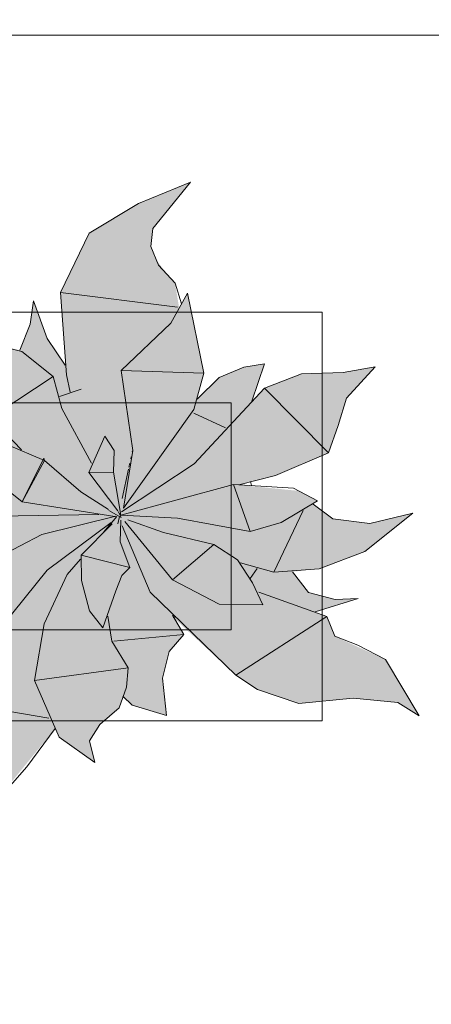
# Model space of a CAD drawing. Header units: millimetres. Extents: x -59761 to 112741, y -57975 to 46221.
# Tile 411 of 421: x 94908 to 95361, y -10067 to -8983. Entities that reach past the tile are written whole.
import ezdxf

# ---------------------------------------------------------------- set-up
doc = ezdxf.new("R2010")
doc.units = ezdxf.units.MM
for name, pattern in [('короткая штриховая', [282.222222, 141.111111, -141.111111]), ('Штриховая', [564.444447, 282.222223, -282.222223]), ('Штрихпунктирная', [670.277762, 352.777767, -176.388884, 0, -141.111112])]:
    doc.linetypes.add(name, pattern=pattern)
for name, color, linetype in [('Интерьер - Мебель', 7, 'Continuous'), ('Элемент модели - Границы зон', 7, 'Continuous'), ('Элемент Модели - Зона', 7, 'Continuous'), ('Элемент Модели - Оси', 2, 'Continuous')]:
    doc.layers.add(name, color=color, linetype=linetype)

msp = doc.modelspace()

# ---------------------------------------------------------------- hatches: boundary and pattern name
at = {"layer": 'Интерьер - Мебель', "linetype": 'Continuous', "lineweight": 0}
msp.add_hatch(color=255, dxfattribs=at).paths.add_polyline_path([(95095.88, -9161.92), (95038.63, -9185.35), (94984.32, -9217.93), (94952.46, -9283.32), (94957.84, -9363.23), (94939.09, -9335.48), (94923, -9292.44), (94919.36, -9318.31), (94907.73, -9346.91), (94843.59, -9331.79), (94862.2, -9347.31), (94861.91, -9390.13), (94861.31, -9397.7), (94875.63, -9421.11), (94883.68, -9430.06), (94829.78, -9409.55), (94788.99, -9403.05), (94732.91, -9401.64), (94691.17, -9382.62), (94664.69, -9347.87), (94668.51, -9391.67), (94683.23, -9442.88), (94716.5, -9477.57), (94749.54, -9495.58), (94871.32, -9511.28), (94857.42, -9526.55), (94793.32, -9509.89), (94751.37, -9511.92), (94723.59, -9526.25), (94708.71, -9548.96), (94678.57, -9566.58), (94656.25, -9571.37), (94738.54, -9594.15), (94777.51, -9593.45), (94833.97, -9582.69), (94782.2, -9621.28), (94760.05, -9645.3), (94819.38, -9628.39), (94819.61, -9658.32), (94820.77, -9669.92), (94811.44, -9688.65), (94852.86, -9677.55), (94835.19, -9728.17), (94870.12, -9823.85), (94872.94, -9853.92), (94946.84, -9763.36), (94950.97, -9773.04), (94990.54, -9800.8), (94984.61, -9776.97), (94995.95, -9759.2), (95017.28, -9740.68), (95021.32, -9729.36), (95031.63, -9737.6), (95069.38, -9749.02), (95064.8, -9708.18), (95072.38, -9678.66), (95088.51, -9659.87), (95076.73, -9641.14), (95145.52, -9704.8), (95169.33, -9720.6), (95215.12, -9735.87), (95274.62, -9730.08), (95323.86, -9734.85), (95347.26, -9749.34), (95310.4, -9687.54), (95254.46, -9661.9), (95245.76, -9640.06), (95233.07, -9635.1), (95280.26, -9620.11), (95255.09, -9621.33), (95225.4, -9613.76), (95208.03, -9590.84), (95237.42, -9587.47), (95287.53, -9568.35), (95340.51, -9526.31), (95293.09, -9537.88), (95252.24, -9532.7), (95230.86, -9516.38), (95235.56, -9512.58), (95214.82, -9501.8), (95148.96, -9495.17), (95189.19, -9484.89), (95247.61, -9459.8), (95267.56, -9399.75), (95299.05, -9365.1), (95263.56, -9371.33), (95218, -9372.74), (95177.04, -9388.5), (95163.29, -9403), (95177.07, -9362.01), (95154.32, -9365.49), (95127.3, -9376.87), (95103.05, -9400.71), (95110.44, -9372.12), (95092.4, -9283.96), (95083.24, -9300.57), (95078.65, -9272.97), (95069.52, -9263.08), (95057.78, -9246.74), (95052.1, -9232.66), (95054.21, -9212.69)])

# ---------------------------------------------------------------- linework, layer by layer
at = {"layer": 'Интерьер - Мебель', "color": 7, "linetype": 'Continuous', "lineweight": 15}
for p, q in [((95095.88, -9161.92), (95038.63, -9185.35)), ((95095.88, -9161.92), (95038.63, -9185.35)), ((95095.88, -9161.92), (95054.21, -9212.69)), ((95095.88, -9161.92), (95054.21, -9212.69)), ((95038.63, -9185.35), (94984.32, -9217.93)), ((95038.63, -9185.35), (94984.32, -9217.93)), ((95054.21, -9212.69), (95052.1, -9232.66)), ((95054.21, -9212.69), (95052.1, -9232.66)), ((94984.32, -9217.93), (94952.46, -9283.32)), ((94984.32, -9217.93), (94952.46, -9283.32)), ((95052.1, -9232.66), (95060.38, -9253.19)), ((95052.1, -9232.66), (95060.38, -9253.19)), ((95060.38, -9253.19), (95078.65, -9272.97)), ((95060.38, -9253.19), (95078.65, -9272.97)), ((95078.65, -9272.97), (95085.96, -9295.76)), ((95078.65, -9272.97), (95085.96, -9295.76)), ((94952.46, -9283.32), (95081.45, -9299.61)), ((94952.46, -9283.32), (94959.33, -9373.87)), ((94952.46, -9283.32), (95081.45, -9299.61)), ((94952.46, -9283.32), (94959.33, -9373.87)), ((95092.4, -9283.96), (95074.08, -9317.18)), ((95092.4, -9283.96), (95074.08, -9317.18)), ((95092.4, -9283.96), (95110.44, -9372.12)), ((95092.4, -9283.96), (95110.44, -9372.12)), ((94923, -9292.44), (94919.36, -9318.31)), ((94923, -9292.44), (94919.36, -9318.31)), ((94923, -9292.44), (94937.97, -9333.84)), ((94923, -9292.44), (94937.97, -9333.84)), ((94919.36, -9318.31), (94907.73, -9346.91)), ((94919.36, -9318.31), (94907.73, -9346.91)), ((95074.08, -9317.18), (95019.24, -9369.38)), ((95074.08, -9317.18), (95019.24, -9369.38)), ((94843.59, -9331.79), (94910.19, -9348.17)), ((94843.59, -9331.79), (94910.19, -9348.17)), ((94937.97, -9333.84), (94957.84, -9363.23)), ((94937.97, -9333.84), (94957.84, -9363.23)), ((94910.19, -9348.17), (94944.56, -9375.65)), ((94910.19, -9348.17), (94944.56, -9375.65)), ((95154.32, -9365.49), (95127.3, -9376.86)), ((95154.32, -9365.49), (95127.3, -9376.86)), ((95177.07, -9362), (95154.32, -9365.49)), ((95177.07, -9362), (95154.32, -9365.49)), ((95177.07, -9362), (95163.29, -9403)), ((95177.07, -9362), (95163.29, -9403)), ((95299.05, -9365.1), (95263.56, -9371.33)), ((95299.05, -9365.1), (95263.56, -9371.33)), ((95299.05, -9365.1), (95267.56, -9399.75)), ((95299.05, -9365.1), (95267.56, -9399.75)), ((94944.56, -9375.65), (94875.63, -9421.11)), ((94944.56, -9375.65), (94875.63, -9421.11)), ((94944.56, -9375.65), (94954.26, -9411.21)), ((94944.56, -9375.65), (94954.26, -9411.21)), ((94959.33, -9373.87), (94963.26, -9392.91)), ((94959.33, -9373.87), (94963.26, -9392.91)), ((95019.24, -9369.38), (95110.44, -9372.11)), ((95019.24, -9369.38), (95032.07, -9457.25)), ((95019.24, -9369.38), (95110.44, -9372.11)), ((95019.24, -9369.38), (95032.07, -9457.25)), ((95110.44, -9372.12), (95099.41, -9412.13)), ((95110.44, -9372.12), (95099.41, -9412.13)), ((95127.3, -9376.86), (95103.05, -9400.71)), ((95127.3, -9376.86), (95103.05, -9400.71)), ((95218, -9372.74), (95177.04, -9388.5)), ((95218, -9372.74), (95177.04, -9388.5)), ((95263.56, -9371.33), (95218, -9372.74)), ((95263.56, -9371.33), (95218, -9372.74)), ((95177.04, -9388.5), (95099.85, -9471.99)), ((95177.04, -9388.5), (95099.85, -9471.99)), ((95177.04, -9388.5), (95247.61, -9459.8)), ((95177.04, -9388.5), (95247.61, -9459.8)), ((94975.48, -9389.62), (94951.64, -9397.84)), ((94975.48, -9389.62), (94951.64, -9397.84)), ((95267.56, -9399.75), (95258.38, -9429.6)), ((95267.56, -9399.75), (95258.38, -9429.6)), ((94954.26, -9411.21), (94986.89, -9471.09)), ((94954.26, -9411.21), (94986.89, -9471.09)), ((94875.63, -9421.11), (94909.52, -9456.57)), ((94875.63, -9421.11), (94909.52, -9456.57)), ((95099.41, -9412.13), (95021.78, -9520.82)), ((95099.41, -9412.13), (95021.78, -9520.82)), ((95099.36, -9416.37), (95134.13, -9432.33)), ((95099.36, -9416.37), (95134.13, -9432.33)), ((95258.38, -9429.6), (95247.61, -9459.8)), ((95258.38, -9429.6), (95247.61, -9459.8)), ((95001.47, -9441.52), (94983.64, -9481.59)), ((95001.47, -9441.52), (94983.64, -9481.59)), ((95001.47, -9441.52), (95011.69, -9457.45)), ((95001.47, -9441.52), (95011.69, -9457.45)), ((94893.64, -9450.71), (94935.07, -9468.31)), ((94893.64, -9450.71), (94935.07, -9468.31)), ((95011.69, -9457.45), (95010.82, -9481.34)), ((95011.69, -9457.45), (95010.82, -9481.34)), ((95032.07, -9457.25), (95021.78, -9520.82)), ((95032.07, -9457.25), (95021.78, -9520.82)), ((95030.34, -9464.39), (95029.85, -9466.62)), ((95030.34, -9464.39), (95029.85, -9466.62)), ((95031.8, -9457.69), (95031.56, -9458.81)), ((95031.8, -9457.69), (95031.56, -9458.81)), ((95247.61, -9459.8), (95189.19, -9484.89)), ((95247.61, -9459.8), (95189.19, -9484.89)), ((94934.24, -9465.7), (94910.53, -9514.02)), ((94934.24, -9465.7), (94910.53, -9514.02)), ((94935.07, -9468.31), (94910.53, -9514.02)), ((94935.07, -9468.31), (94910.53, -9514.02)), ((94934.24, -9465.7), (94935.07, -9468.31)), ((94934.24, -9465.7), (94935.07, -9468.31)), ((94935.07, -9468.31), (94975.14, -9502.94)), ((94935.07, -9468.31), (94975.14, -9502.94)), ((95099.85, -9471.99), (95019.79, -9524.75)), ((95099.85, -9471.99), (95019.79, -9524.75)), ((95028.88, -9471.09), (95027.91, -9475.55)), ((95028.88, -9471.09), (95027.91, -9475.55)), ((94869.28, -9481.04), (94910.53, -9514.02)), ((94869.28, -9481.04), (94910.53, -9514.02)), ((95010.82, -9481.34), (94983.64, -9481.59)), ((95010.82, -9481.34), (94983.64, -9481.59)), ((94983.64, -9481.59), (95015.65, -9523.87)), ((94983.64, -9481.59), (95015.65, -9523.87)), ((95010.82, -9481.34), (95019.1, -9528.43)), ((95010.82, -9481.34), (95019.1, -9528.43)), ((95027.42, -9477.78), (95020.37, -9510.1)), ((95027.42, -9477.78), (95020.37, -9510.1)), ((95189.19, -9484.89), (95148.98, -9495.16)), ((95189.19, -9484.89), (95148.98, -9495.16)), ((95142.95, -9494.81), (95019.1, -9528.43)), ((95142.95, -9494.81), (95019.1, -9528.43)), ((95142.95, -9494.81), (95208.98, -9498.76)), ((95142.95, -9494.81), (95161.28, -9546.65)), ((95142.95, -9494.81), (95208.98, -9498.76)), ((95142.95, -9494.81), (95161.28, -9546.65)), ((95161.56, -9491.57), (95162.96, -9495.93)), ((95161.56, -9491.57), (95162.96, -9495.93)), ((94975.14, -9502.94), (95005.5, -9522.13)), ((94975.14, -9502.94), (95005.5, -9522.13)), ((95208.98, -9498.76), (95235.56, -9512.58)), ((95208.98, -9498.76), (95235.56, -9512.58)), ((94910.53, -9514.02), (95012.56, -9529.93)), ((94910.53, -9514.02), (95012.56, -9529.93)), ((95235.56, -9512.58), (95195.52, -9536.51)), ((95235.56, -9512.58), (95195.52, -9536.51)), ((95230.86, -9516.38), (95252.24, -9532.7)), ((95230.86, -9516.38), (95252.24, -9532.7)), ((94994.72, -9527.63), (94869.79, -9529.77)), ((94994.72, -9527.63), (94869.79, -9529.77)), ((95013.51, -9529.8), (94932.22, -9549.79)), ((95013.51, -9529.8), (94932.22, -9549.79)), ((95014.73, -9530.08), (95000.27, -9546.98)), ((95014.73, -9530.08), (95000.27, -9546.98)), ((95005.66, -9523.56), (95019.55, -9531.02)), ((95005.66, -9523.56), (95019.55, -9531.02)), ((95017.51, -9530.08), (95015.59, -9538)), ((95017.51, -9530.08), (95015.59, -9538)), ((95015.95, -9524.42), (95019.55, -9531.02)), ((95015.95, -9524.42), (95019.55, -9531.02)), ((95018.6, -9525.56), (95018.05, -9527.82)), ((95018.6, -9525.56), (95018.05, -9527.82)), ((95018.24, -9527.29), (95019.1, -9528.43)), ((95018.24, -9527.29), (95019.1, -9528.43)), ((95019.1, -9528.43), (95081.5, -9531.7)), ((95019.1, -9528.43), (95081.5, -9531.7)), ((95219.79, -9523.32), (95187.5, -9591.22)), ((95219.79, -9523.32), (95187.5, -9591.22)), ((95340.51, -9526.31), (95287.53, -9568.35)), ((95340.51, -9526.31), (95287.53, -9568.35)), ((95340.51, -9526.31), (95293.09, -9537.88)), ((95340.51, -9526.31), (95293.09, -9537.88)), ((95008.32, -9536.48), (94937.98, -9588.99)), ((95008.32, -9536.48), (94937.98, -9588.99)), ((95009.44, -9538.18), (94975.33, -9572.61)), ((95009.44, -9538.18), (94975.33, -9572.61)), ((95018.96, -9533.85), (95018.3, -9557.81)), ((95018.96, -9533.85), (95018.3, -9557.81)), ((95020.63, -9540.3), (95051.47, -9613.44)), ((95020.63, -9540.3), (95051.47, -9613.44)), ((95023.33, -9535.62), (95076.07, -9599.79)), ((95023.33, -9535.62), (95076.07, -9599.79)), ((95026.6, -9533.52), (95066.13, -9547.55)), ((95026.6, -9533.52), (95066.13, -9547.55)), ((95081.5, -9531.7), (95161.28, -9546.65)), ((95081.5, -9531.7), (95161.28, -9546.65)), ((95195.52, -9536.51), (95161.28, -9546.65)), ((95195.52, -9536.51), (95161.28, -9546.65)), ((95252.24, -9532.7), (95293.09, -9537.88)), ((95252.24, -9532.7), (95293.09, -9537.88)), ((94932.22, -9549.79), (94827.04, -9604.43)), ((94932.22, -9549.79), (94827.04, -9604.43)), ((95066.13, -9547.55), (95121.5, -9560.76)), ((95066.13, -9547.55), (95121.5, -9560.76)), ((95018.3, -9557.81), (95029.09, -9586.17)), ((95018.3, -9557.81), (95029.09, -9586.17)), ((95121.5, -9560.76), (95076.07, -9599.79)), ((95121.5, -9560.76), (95076.07, -9599.79)), ((95121.5, -9560.76), (95147.32, -9577.53)), ((95121.5, -9560.76), (95147.32, -9577.53)), ((94975.33, -9572.61), (95029.09, -9586.17)), ((94975.33, -9572.61), (94975.72, -9600.41)), ((94975.33, -9572.61), (95029.09, -9586.17)), ((94975.33, -9572.61), (94975.72, -9600.41)), ((95287.53, -9568.35), (95237.42, -9587.47)), ((95287.53, -9568.35), (95237.42, -9587.47)), ((94974.49, -9577.12), (94960.03, -9594.02)), ((94974.49, -9577.12), (94960.03, -9594.02)), ((95147.32, -9577.53), (95164.07, -9603.21)), ((95147.32, -9577.53), (95164.07, -9603.21)), ((95150.85, -9581.04), (95187.5, -9591.22)), ((95150.85, -9581.04), (95187.5, -9591.22)), ((94937.98, -9588.99), (94888.08, -9651.29)), ((94937.98, -9588.99), (94888.08, -9651.29)), ((94960.04, -9594.02), (94934.81, -9648.23)), ((94960.04, -9594.02), (94934.81, -9648.23)), ((95020.02, -9595.09), (95013.46, -9611.83)), ((95020.02, -9595.09), (95013.46, -9611.83)), ((95029.09, -9586.17), (95020.02, -9595.09)), ((95029.09, -9586.17), (95020.02, -9595.09)), ((95169.14, -9587.17), (95161.41, -9598.33)), ((95169.14, -9587.17), (95161.41, -9598.33)), ((95237.42, -9587.47), (95187.5, -9591.22)), ((95237.42, -9587.47), (95187.5, -9591.22)), ((95208.03, -9590.84), (95225.4, -9613.76)), ((95208.03, -9590.84), (95225.4, -9613.76)), ((94975.72, -9600.41), (94984.4, -9633.92)), ((94975.72, -9600.41), (94984.4, -9633.92)), ((95076.07, -9599.79), (95127.22, -9626.46)), ((95076.07, -9599.79), (95127.22, -9626.46)), ((95164.07, -9603.21), (95175.21, -9627.31)), ((95164.07, -9603.21), (95175.21, -9627.31)), ((95013.46, -9611.83), (94999.24, -9652.53)), ((95013.46, -9611.83), (94999.24, -9652.53)), ((95051.47, -9613.44), (95145.52, -9704.8)), ((95051.47, -9613.44), (95145.52, -9704.8)), ((95170.78, -9613.22), (95245.76, -9640.06)), ((95170.78, -9613.22), (95245.76, -9640.06)), ((95225.4, -9613.76), (95255.09, -9621.33)), ((95225.4, -9613.76), (95255.09, -9621.33)), ((95127.22, -9626.46), (95175.21, -9627.31)), ((95127.22, -9626.46), (95175.21, -9627.31)), ((95280.26, -9620.11), (95233.07, -9635.1)), ((95280.26, -9620.11), (95233.07, -9635.1)), ((95280.26, -9620.11), (95255.09, -9621.33)), ((95280.26, -9620.11), (95255.09, -9621.33)), ((94984.4, -9633.92), (94999.24, -9652.53)), ((94984.4, -9633.92), (94999.24, -9652.53)), ((95075.89, -9638.51), (95088.51, -9659.87)), ((95075.89, -9638.51), (95088.51, -9659.87)), ((94934.81, -9648.23), (94924.1, -9710.49)), ((94934.81, -9648.23), (94924.1, -9710.49)), ((95004.76, -9639.63), (95009.05, -9667.16)), ((95004.76, -9639.63), (95009.05, -9667.16)), ((95079.53, -9640.27), (95076.73, -9641.14)), ((95079.53, -9640.27), (95076.73, -9641.14)), ((95245.76, -9640.06), (95145.52, -9704.8)), ((95245.76, -9640.06), (95145.52, -9704.8)), ((95245.76, -9640.06), (95254.46, -9661.9)), ((95245.76, -9640.06), (95254.46, -9661.9)), ((95088.51, -9659.87), (95011.31, -9667.14)), ((95088.51, -9659.87), (95011.31, -9667.14)), ((95088.51, -9659.87), (95072.38, -9678.66)), ((95088.51, -9659.87), (95072.38, -9678.66)), ((95009.05, -9667.16), (95027.06, -9696.76)), ((95009.05, -9667.16), (95027.06, -9696.76)), ((95254.46, -9661.9), (95279.79, -9671.8)), ((95254.46, -9661.9), (95279.79, -9671.8)), ((95072.38, -9678.66), (95064.8, -9708.18)), ((95072.38, -9678.66), (95064.8, -9708.18)), ((95279.79, -9671.8), (95310.4, -9687.54)), ((95279.79, -9671.8), (95310.4, -9687.54)), ((95310.4, -9687.54), (95347.26, -9749.34)), ((95310.4, -9687.54), (95347.26, -9749.34)), ((95027.06, -9696.76), (94924.1, -9710.49)), ((95027.06, -9696.76), (94924.1, -9710.49)), ((95027.06, -9696.76), (95025.36, -9718.04)), ((95027.06, -9696.76), (95025.36, -9718.04)), ((94924.1, -9710.49), (94950.97, -9773.04)), ((94924.1, -9710.49), (94950.97, -9773.04)), ((95064.8, -9708.18), (95069.38, -9749.02)), ((95064.8, -9708.18), (95069.38, -9749.02)), ((95145.52, -9704.8), (95169.33, -9720.6)), ((95145.52, -9704.8), (95169.33, -9720.6)), ((95025.36, -9718.04), (95017.28, -9740.68)), ((95025.36, -9718.04), (95017.28, -9740.68)), ((95169.33, -9720.6), (95215.12, -9735.87)), ((95169.33, -9720.6), (95215.12, -9735.87)), ((94834.47, -9733.9), (94939.8, -9752.01)), ((94834.47, -9733.9), (94939.8, -9752.01)), ((95021.38, -9727.67), (95031.63, -9737.6)), ((95021.38, -9727.67), (95031.63, -9737.6)), ((95274.62, -9730.08), (95215.12, -9735.87)), ((95274.62, -9730.08), (95215.12, -9735.87)), ((95274.62, -9730.08), (95323.86, -9734.85)), ((95274.62, -9730.08), (95323.86, -9734.85)), ((95323.86, -9734.85), (95347.26, -9749.34)), ((95323.86, -9734.85), (95347.26, -9749.34)), ((95017.28, -9740.68), (94995.95, -9759.2)), ((95017.28, -9740.68), (94995.95, -9759.2)), ((95031.63, -9737.6), (95069.38, -9749.02)), ((95031.63, -9737.6), (95069.38, -9749.02)), ((94946.84, -9763.36), (94915.45, -9805.76)), ((94946.84, -9763.36), (94915.45, -9805.76)), ((94995.95, -9759.2), (94984.61, -9776.97)), ((94995.95, -9759.2), (94984.61, -9776.97)), ((94950.97, -9773.04), (94990.54, -9800.8)), ((94950.97, -9773.04), (94990.54, -9800.8)), ((94984.61, -9776.97), (94990.54, -9800.8)), ((94984.61, -9776.97), (94990.54, -9800.8)), ((94915.45, -9805.76), (94872.94, -9853.92)), ((94915.45, -9805.76), (94872.94, -9853.92))]:
    msp.add_line(p, q, dxfattribs=at)
at = {"layer": 'Интерьер - Мебель', "color": 7, "linetype": 'Continuous', "lineweight": 5}
for p, q in [((95240.54, -9304.88), (93440.54, -9304.88)), ((95240.54, -9754.88), (95240.54, -9304.88)), ((95140.54, -9404.88), (93540.54, -9404.88)), ((95140.54, -9654.88), (95140.54, -9404.88)), ((93540.54, -9654.88), (95140.54, -9654.88)), ((93440.54, -9754.88), (95240.54, -9754.88))]:
    msp.add_line(p, q, dxfattribs=at)
at = {"layer": 'Интерьер - Мебель', "color": 7, "linetype": 'короткая штриховая', "lineweight": 15}
msp.add_lwpolyline([(96025, -9000), (93380.68, -9000), (93380.68, -6643.93), (96025, -6643.93)], close=True, dxfattribs=at)
at = {"layer": 'Элемент модели - Границы зон', "color": 7, "linetype": 'короткая штриховая', "lineweight": 15}
for points in [[(96025, -9000), (94825, -9000), (75238.88, -9000), (75238.88, -16794.88), (75850, -16794.88), (75850, -35690.78)], [(75850, -35699.94), (75850, -16794.88), (77696.33, -16794.88), (77696.33, -14421.89), (79332.5, -14421.89), (79332.5, -11247.67), (77696.33, -11247.67), (77696.33, -9000), (80700, -9000), (80700, -9300), (81300, -9300), (81300, -9000), (89700, -9000), (89700, -9300), (90300, -9300), (90300, -9000), (94825, -9000), (96025, -9000), (96025, -18150)]]:
    msp.add_lwpolyline(points, dxfattribs=at)
at = {"layer": 'Элемент Модели - Зона', "color": 253, "linetype": 'Штриховая', "lineweight": 15, "flags": 128}
for points in [[(87517.1, -9000), (89700, -9000), (89700, -8700), (90300, -8700), (90300, -9000), (96025, -9000), (96025, -8500), (96025, -5480), (96025, -320), (87517.1, -320)], [(75850, -35690.78), (75850, -35699.94), (77410, -35699.94), (77410, -35679.94), (80725, -35679.94), (80725, -29900), (80700, -29900), (80700, -28400), (80725, -28400), (80725, -27750), (80650, -27750), (80650, -26250), (80725, -26250), (80725, -25600), (80700, -25600), (80700, -24100), (80725, -24100), (80725, -18300), (80700, -18300), (80700, -17700), (81300, -17700), (81300, -18175), (89700, -18175), (89700, -17700), (90300, -17700), (90300, -18175), (96025, -18175), (96025, -9000), (93380.68, -9000), (90300, -9000), (90300, -9300), (89700, -9300), (89700, -9000), (81300, -9000), (81300, -9300), (80700, -9300), (80700, -9000), (77696.33, -9000), (77696.33, -11247.67), (79332.5, -11247.67), (79332.5, -14421.89), (77696.33, -14421.89), (77696.33, -16794.88), (75850, -16794.88)]]:
    msp.add_lwpolyline(points, close=True, dxfattribs=at)
at = {"layer": 'Элемент Модели - Оси', "color": 7, "linetype": 'Штрихпунктирная', "lineweight": 15}
msp.add_line((-57760.58, -9000), (110650, -9000), dxfattribs=at)

doc.saveas('drawing.dxf')
